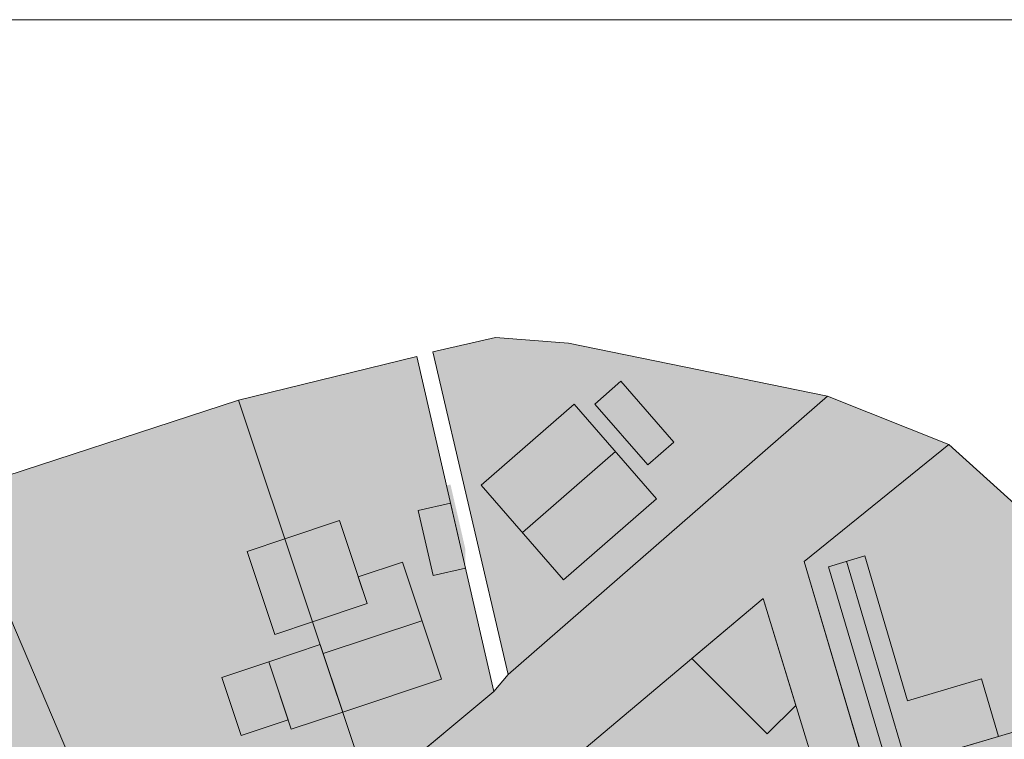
# Model space of a CAD drawing. Header units: metres. Extents: x -228 to 168, y -124 to 293.
# Tile 612 of 613: x 17 to 96, y 234 to 293. Entities that reach past the tile are written whole.
import ezdxf

# ---------------------------------------------------------------- set-up
doc = ezdxf.new("R2010")
doc.units = ezdxf.units.M
doc.header["$MEASUREMENT"] = 0
for name, color, linetype in [('Gebäude.3 _ UMGEBUNG', 7, 'Continuous'), ('Parzellen.3 _ UMGEBUNG', 7, 'Continuous'), ('Straße.3 _ UMGEBUNG', 7, 'Continuous')]:
    doc.layers.add(name, color=color, linetype=linetype)

msp = doc.modelspace()

# ---------------------------------------------------------------- hatches: boundary and pattern name
at = {"layer": 'Gebäude.3 _ UMGEBUNG', "linetype": 'Continuous', "lineweight": 18, "true_color": 0x3f3f3f}
for points in [[(63.605, 261.73), (65.43, 263.321), (69.715, 258.402), (69.715, 259.902), (65.43, 264.821), (62.862, 262.583)], [(54.132, 257.434), (54.132, 254.934), (61.646, 261.479), (68.312, 253.825), (68.312, 256.325), (61.646, 263.979)], [(49.031, 252.875), (51.652, 253.479), (52.863, 248.226), (52.863, 249.726), (51.652, 254.979), (49.031, 254.375)], [(35.215, 249.572), (42.681, 252.064), (43.449, 249.763), (43.9, 249.913), (42.681, 253.564), (35.215, 251.072)], [(82.207, 250.84), (82.207, 248.34), (85.13, 249.205), (88.59, 237.511), (94.57, 239.281), (95.95, 234.619), (95.95, 237.119), (94.57, 241.782), (88.59, 240.012), (85.13, 251.705)], [(43.449, 249.763), (44.2, 247.534), (47.762, 248.702), (50.917, 239.25), (50.917, 241.75), (47.762, 251.202)], [(71.165, 240.922), (76.915, 245.762), (79.558, 237.127), (79.558, 238.627), (76.915, 247.262), (71.165, 242.422)], [(33.165, 240.894), (33.165, 239.394), (41.115, 242.048), (40.665, 243.397)], [(32.438, 233.287), (33.65, 231.853), (36.137, 233.955), (41.823, 227.134), (41.823, 229.728), (36.137, 236.455)], [(63.732, 229.466), (63.732, 226.965), (70.751, 232.445), (75.753, 226.037), (75.753, 228.538), (70.751, 234.945)]]:
    msp.add_hatch(color=250, dxfattribs=at).paths.add_polyline_path(points)
at = {"layer": 'Gebäude.3 _ UMGEBUNG', "linetype": 'Continuous', "lineweight": 18}
for points in [[(67.599, 256.56), (69.715, 258.402), (65.43, 263.321), (63.315, 261.479)], [(61.646, 261.479), (54.132, 254.934), (60.798, 247.28), (68.312, 253.825)], [(51.652, 253.479), (49.031, 252.875), (50.242, 247.622), (52.863, 248.226)], [(40.504, 243.88), (44.92, 245.354), (42.681, 252.064), (38.264, 250.59)], [(40.504, 243.88), (38.264, 250.59), (35.215, 249.572), (37.454, 242.863)], [(87.046, 231.984), (95.95, 234.619), (94.57, 239.281), (88.59, 237.511), (85.13, 249.205), (82.207, 248.34)], [(40.504, 243.88), (42.938, 236.587), (50.917, 239.25), (47.762, 248.702), (44.2, 247.513), (44.92, 245.354)], [(71.165, 240.922), (77.258, 234.828), (79.558, 237.127), (76.915, 245.762)], [(42.938, 236.587), (41.115, 242.048), (36.961, 240.661), (38.784, 235.2)], [(36.961, 240.661), (33.165, 239.394), (34.731, 234.703), (38.527, 235.969)]]:
    msp.add_hatch(color=255, dxfattribs=at).paths.add_polyline_path(points)
at = {"layer": 'Gebäude.3 _ UMGEBUNG', "linetype": 'Continuous', "lineweight": 18, "true_color": 0x6f6f6f}
for points in [[(54.132, 254.934), (57.465, 251.107), (64.979, 257.652), (61.646, 261.479)], [(44.92, 245.354), (40.504, 243.88), (41.361, 241.313), (49.34, 243.976), (47.762, 248.702), (44.2, 247.513)], [(87.046, 231.984), (88.507, 232.417), (83.668, 248.772), (82.207, 248.34)]]:
    msp.add_hatch(color=8, dxfattribs=at).paths.add_polyline_path(points)
at = {"layer": 'Parzellen.3 _ UMGEBUNG', "linetype": 'Continuous', "lineweight": 18, "true_color": 0xfafafa}
for points in [[(50.23, 265.695), (56.302, 239.621), (82.137, 262.123), (61.183, 266.409), (55.279, 266.871)], [(45.164, 229.919), (55.162, 238.254), (48.922, 265.321), (34.521, 261.806)], [(30.663, 217.831), (45.164, 229.919), (34.521, 261.806), (11.719, 254.348), (23.773, 226.095)], [(85.345, 231.481), (98.126, 235.263), (105.785, 209.379), (100.78, 205.953), (103.955, 201.315), (114.686, 207.792), (117.959, 209.656), (108.084, 243.602), (91.933, 258.209), (80.235, 248.754)], [(27.663, 215.773), (30.663, 217.831), (23.773, 226.095), (11.719, 254.348), (-7.569, 246.119), (16.862, 218.859)], [(64.359, 207.334), (84.218, 221.897), (76.915, 245.762), (58.707, 230.435)], [(98.126, 235.263), (85.345, 231.481), (95.739, 196.355), (103.955, 201.315), (100.78, 205.953), (105.785, 209.379)]]:
    msp.add_hatch(color=7, dxfattribs=at).paths.add_polyline_path(points)
at = {"layer": 'Straße.3 _ UMGEBUNG', "linetype": 'Continuous', "lineweight": 18, "true_color": 0xdfdfdf}
msp.add_hatch(color=254, dxfattribs=at).paths.add_polyline_path([(-180.893, -93.498), (-151.337, -93.4), (-142.663, -87.986), (-116.645, -73.529), (-104.224, -66.709), (-104.626, -65.569), (-95.503, -59.087), (-83.412, -48.436), (-68.479, -36.118), (-61.664, -30.116), (-55.203, -27.64), (-38.873, -12.919), (-36.878, -8.287), (-25.024, 2.926), (-15.814, 11.939), (-4.458, 23.421), (8.556, 36.79), (34.001, 64.641), (91.714, 128.113), (109.493, 147.575), (127.748, 168.426), (136.32, 176.141), (136.077, 186.98), (106.759, 153.458), (89.689, 134.721), (86.423, 134.811), (88.509, 137.443), (83.55, 137.61), (32.193, 202.797), (32.532, 207.949), (57.535, 229.082), (58.707, 230.435), (76.915, 245.762), (84.218, 221.897), (87.979, 208.75), (91.316, 211.302), (80.235, 248.754), (91.933, 258.209), (82.137, 262.123), (56.302, 239.621), (55.162, 238.254), (30.663, 217.831), (27.663, 215.773), (16.862, 218.859), (-7.569, 246.119), (-16.515, 242.313), (10.988, 212.168), (12.202, 207.239), (10.13, 203.381), (-13.086, 189.38), (-153.333, 104.214), (-167.14, 85.457), (-144.652, 99.463), (-108.012, 121.663), (-104.586, 120.66), (-100.069, 123.143), (-99.109, 126.933), (-88.727, 132.863), (-77.078, 140.031), (-48.527, 157.128), (-27.841, 169.444), (19.774, 197.934), (25.211, 197.131), (77.286, 130.651), (77.286, 124.867), (80.277, 127.593), (79.258, 123.273), (10.308, 47.59), (-20.602, 15.787), (-21.678, 15.905), (-27.841, 10.401, -0.211447), (-29.011, 7.424), (-29.787, 6.742), (-41.744, -4.501), (-50.025, -8.457), (-60.241, -17.54), (-66.521, -26.332), (-74.282, -33.057), (-88.748, -44.269), (-105.907, -55.487), (-115.325, -60.419), (-123.838, -65.061), (-131.588, -69.636), (-138.229, -72.908), (-147.238, -76.811), (-154.096, -80.286), (-165.563, -86.711), (-170.892, -87.002)])

# ---------------------------------------------------------------- linework, layer by layer
at = {"color": 9, "linetype": 'Continuous', "lineweight": 18, "flags": 128}
msp.add_lwpolyline([(168.133, -123.949), (-223.529, -123.949), (-223.529, 292.538), (168.133, 292.538)], close=True, dxfattribs=at)
at = {"layer": 'Gebäude.3 _ UMGEBUNG', "color": 9, "linetype": 'Continuous', "lineweight": 18}
for p, q in [((57.465, 251.107), (64.979, 257.652)), ((83.668, 248.772), (88.507, 232.417)), ((49.34, 243.976), (41.361, 241.313))]:
    msp.add_line(p, q, dxfattribs=at)
at = {"layer": 'Gebäude.3 _ UMGEBUNG', "color": 254, "linetype": 'Continuous', "lineweight": 18, "true_color": 0xdfdfdf, "flags": 128}
for points in [[(67.599, 256.56), (63.315, 261.479), (65.43, 263.321), (69.715, 258.402)], [(51.652, 253.479), (49.031, 252.875), (50.242, 247.622), (52.863, 248.226)], [(40.504, 243.88), (37.454, 242.863), (35.215, 249.572), (38.264, 250.59)], [(71.165, 240.922), (77.258, 234.828), (79.558, 237.127), (76.915, 245.762)], [(42.938, 236.587), (38.784, 235.2), (36.961, 240.661), (41.115, 242.048)], [(36.961, 240.661), (33.165, 239.394), (34.731, 234.703), (38.527, 235.969)]]:
    msp.add_lwpolyline(points, close=True, dxfattribs=at)
at = {"layer": 'Gebäude.3 _ UMGEBUNG', "color": 253, "linetype": 'Continuous', "lineweight": 18, "true_color": 0x9f9f9f, "flags": 128}
for points in [[(61.646, 261.479), (68.312, 253.825), (60.798, 247.28), (54.132, 254.934)], [(40.504, 243.88), (44.92, 245.354), (42.681, 252.064), (38.264, 250.59)], [(87.046, 231.984), (82.207, 248.34), (85.13, 249.205), (88.59, 237.511), (94.57, 239.281), (95.95, 234.619)], [(40.504, 243.88), (42.938, 236.587), (50.917, 239.25), (47.762, 248.702), (44.2, 247.513), (44.92, 245.354)]]:
    msp.add_lwpolyline(points, close=True, dxfattribs=at)
at = {"layer": 'Parzellen.3 _ UMGEBUNG', "color": 253, "linetype": 'Continuous', "lineweight": 18, "true_color": 0x9f9f9f, "flags": 128}
for points in [[(50.23, 265.695), (56.302, 239.621), (82.137, 262.123), (61.183, 266.409), (55.279, 266.871)], [(45.164, 229.919), (55.162, 238.254), (48.922, 265.321), (34.521, 261.806)], [(30.663, 217.831), (45.164, 229.919), (34.521, 261.806), (11.719, 254.348), (23.773, 226.095)], [(85.345, 231.481), (80.235, 248.754), (91.933, 258.209), (108.084, 243.602), (117.959, 209.656), (114.686, 207.792), (103.955, 201.315), (100.78, 205.953), (105.785, 209.379), (98.126, 235.263)], [(27.663, 215.773), (16.862, 218.859), (-7.569, 246.119), (11.719, 254.348), (23.773, 226.095), (30.663, 217.831)], [(64.359, 207.334), (58.707, 230.435), (76.915, 245.762), (84.218, 221.897)], [(91.316, 211.302), (85.345, 231.481), (98.126, 235.263), (105.785, 209.379), (100.78, 205.953), (103.955, 201.315), (95.739, 196.355)]]:
    msp.add_lwpolyline(points, close=True, dxfattribs=at)
at = {"layer": 'Straße.3 _ UMGEBUNG', "color": 254, "linetype": 'Continuous', "lineweight": 18, "true_color": 0xdfdfdf, "flags": 128}
msp.add_lwpolyline([(83.55, 137.61), (32.193, 202.797), (32.532, 207.949), (57.535, 229.082), (58.707, 230.435), (76.915, 245.762), (84.218, 221.897), (87.979, 208.75), (91.316, 211.302), (80.235, 248.754), (91.933, 258.209), (82.137, 262.123), (56.302, 239.621), (55.162, 238.254), (30.663, 217.831), (27.663, 215.773), (16.862, 218.859), (-7.569, 246.119)], dxfattribs=at)

doc.saveas('drawing.dxf')
